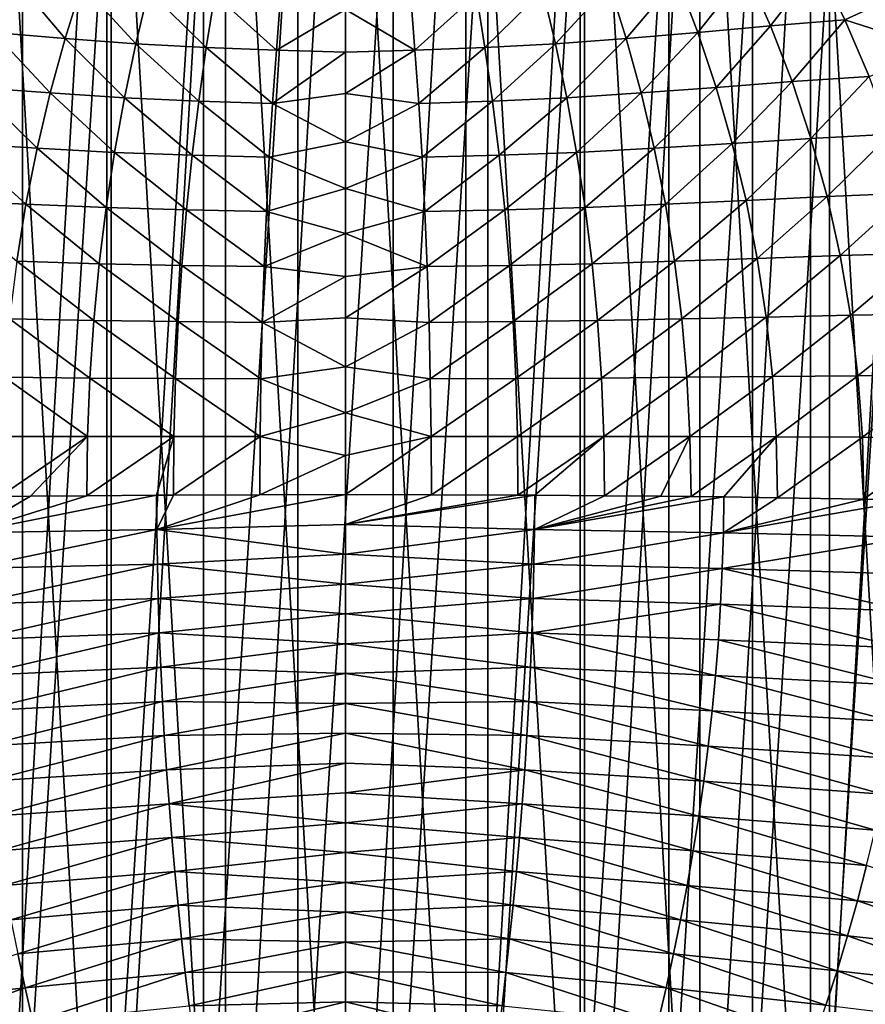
# Model space of a CAD drawing. Header units: metres. Extents: x -24 to 24, y -238 to 25.
# Tile 449 of 477: x -7 to 12, y -11 to 11. Entities that reach past the tile are written whole.
import ezdxf

# ---------------------------------------------------------------- set-up
doc = ezdxf.new("R2010")
doc.units = ezdxf.units.M
doc.layers.add('solid_10441023_001', color=7, linetype='CONTINUOUS')

msp = doc.modelspace()

# ---------------------------------------------------------------- linework, layer by layer
at = {"layer": 'solid_10441023_001'}
for points in [[(-2.747315, 23.540226, 43.900002), (0, -23.700001, 43.900002), (0, 23.700001, 43.900002)], [(-2.747315, -23.540226, -103.199997), (0, 23.700001, -103.199997), (0, -23.700001, -103.199997)], [(-2.747315, -23.540226, -103.199997), (-2.747315, 23.540226, -103.199997), (0, 23.700001, -103.199997)], [(2.747315, -23.540226, 43.900002), (2.747315, 23.540226, 43.900002), (0, 23.700001, 43.900002)], [(0, -23.700001, 43.900002), (2.747315, -23.540226, 43.900002), (0, 23.700001, 43.900002)], [(0, 23.700001, -103.199997), (2.747315, 23.540226, -103.199997), (0, -23.700001, -103.199997)], [(-2.747315, 23.540226, 43.900002), (-5.462286, 23.061947, 43.900002), (-2.747315, -23.540226, 43.900002)], [(-5.462286, -23.061947, -103.199997), (-5.462286, 23.061947, -103.199997), (-2.747315, 23.540226, -103.199997)], [(-2.747315, -23.540226, -103.199997), (-5.462286, -23.061947, -103.199997), (-2.747315, 23.540226, -103.199997)], [(-2.747315, 23.540226, 43.900002), (-2.747315, -23.540226, 43.900002), (0, -23.700001, 43.900002)], [(2.747315, 23.540226, -103.199997), (2.747315, -23.540226, -103.199997), (0, -23.700001, -103.199997)], [(5.462286, -23.061947, 43.900002), (5.462286, 23.061947, 43.900002), (2.747315, 23.540226, 43.900002)], [(2.747315, -23.540226, 43.900002), (5.462286, -23.061947, 43.900002), (2.747315, 23.540226, 43.900002)], [(2.747315, 23.540226, -103.199997), (5.462286, 23.061947, -103.199997), (2.747315, -23.540226, -103.199997)], [(-5.462286, 23.061947, 43.900002), (-8.102736, 22.271858, 43.900002), (-5.462286, -23.061947, 43.900002)], [(-8.102736, -22.271858, -103.199997), (-8.102736, 22.271858, -103.199997), (-5.462286, 23.061947, -103.199997)], [(-5.462286, -23.061947, -103.199997), (-8.102736, -22.271858, -103.199997), (-5.462286, 23.061947, -103.199997)], [(-5.462286, 23.061947, 43.900002), (-5.462286, -23.061947, 43.900002), (-2.747315, -23.540226, 43.900002)], [(5.462286, 23.061947, -103.199997), (5.462286, -23.061947, -103.199997), (2.747315, -23.540226, -103.199997)], [(8.102736, -22.271858, 43.900002), (8.102736, 22.271858, 43.900002), (5.462286, 23.061947, 43.900002)], [(5.462286, -23.061947, 43.900002), (8.102736, -22.271858, 43.900002), (5.462286, 23.061947, 43.900002)], [(5.462286, 23.061947, -103.199997), (8.102736, 22.271858, -103.199997), (5.462286, -23.061947, -103.199997)], [(-8.102736, 22.271858, 43.900002), (-8.102736, -22.271858, 43.900002), (-5.462286, -23.061947, 43.900002)], [(8.102736, 22.271858, -103.199997), (8.102736, -22.271858, -103.199997), (5.462286, -23.061947, -103.199997)], [(10.633893, -21.180424, 43.900002), (10.633893, 21.180424, 43.900002), (8.102736, 22.271858, 43.900002)], [(8.102736, -22.271858, 43.900002), (10.633893, -21.180424, 43.900002), (8.102736, 22.271858, 43.900002)], [(8.102736, 22.271858, -103.199997), (10.633893, 21.180424, -103.199997), (8.102736, -22.271858, -103.199997)], [(10.633893, 21.180424, -103.199997), (10.633893, -21.180424, -103.199997), (8.102736, -22.271858, -103.199997)], [(13.021141, -19.802523, 43.900002), (13.021141, 19.802523, 43.900002), (10.633893, 21.180424, 43.900002)], [(10.633893, -21.180424, 43.900002), (13.021141, -19.802523, 43.900002), (10.633893, 21.180424, 43.900002)], [(10.633893, 21.180424, -103.199997), (13.021141, 19.802523, -103.199997), (10.633893, -21.180424, -103.199997)], [(13.021141, 19.802523, -103.199997), (13.021141, -19.802523, -103.199997), (10.633893, -21.180424, -103.199997)], [(-1.090354, 17.330648, 56.700001), (-1.090354, -17.330648, 56.700001), (-3.253866, -17.057333, 56.700001)], [(-1.090354, 17.330648, 56.700001), (-3.253866, -17.057333, 56.700001), (-3.253866, 17.057333, 56.700001)], [(1.090354, 17.330648, 56.700001), (1.090354, -17.330648, 56.700001), (-1.090354, -17.330648, 56.700001)], [(1.090354, 17.330648, 56.700001), (-1.090354, -17.330648, 56.700001), (-1.090354, 17.330648, 56.700001)], [(3.253866, 17.057333, 56.700001), (1.090354, -17.330648, 56.700001), (1.090354, 17.330648, 56.700001)], [(-3.253866, 17.057333, 56.700001), (-3.253866, -17.057333, 56.700001), (-5.366063, -16.515011, 56.700001)], [(-3.253866, 17.057333, 56.700001), (-5.366063, -16.515011, 56.700001), (-5.366063, 16.515011, 56.700001)], [(3.253866, 17.057333, 56.700001), (3.253866, -17.057333, 56.700001), (1.090354, -17.330648, 56.700001)], [(5.366063, 16.515011, 56.700001), (3.253866, -17.057333, 56.700001), (3.253866, 17.057333, 56.700001)], [(-5.366063, 16.515011, 56.700001), (-5.366063, -16.515011, 56.700001), (-7.393632, -15.712238, 56.700001)], [(-5.366063, 16.515011, 56.700001), (-7.393632, -15.712238, 56.700001), (-7.393632, 15.712238, 56.700001)], [(5.366063, 16.515011, 56.700001), (5.366063, -16.515011, 56.700001), (3.253866, -17.057333, 56.700001)], [(7.393632, 15.712238, 56.700001), (5.366063, -16.515011, 56.700001), (5.366063, 16.515011, 56.700001)], [(-7.393632, 15.712238, 56.700001), (-7.393632, -15.712238, 56.700001), (-9.3046, -14.661673, 56.700001)], [(-7.393632, 15.712238, 56.700001), (-9.3046, -14.661673, 56.700001), (-9.3046, 14.661673, 56.700001)], [(7.393632, 15.712238, 56.700001), (7.393632, -15.712238, 56.700001), (5.366063, -16.515011, 56.700001)], [(9.3046, 14.661673, 56.700001), (7.393632, -15.712238, 56.700001), (7.393632, 15.712238, 56.700001)], [(9.3046, 14.661673, 56.700001), (9.3046, -14.661673, 56.700001), (7.393632, -15.712238, 56.700001)], [(11.068827, 13.379885, 56.700001), (9.3046, -14.661673, 56.700001), (9.3046, 14.661673, 56.700001)], [(11.068827, 13.379885, 56.700001), (11.068827, -13.379885, 56.700001), (9.3046, -14.661673, 56.700001)], [(12.658491, 11.887088, 56.700001), (11.068827, -13.379885, 56.700001), (11.068827, 13.379885, 56.700001)], [(7.582548, 12.243725, 72.129562), (8.054285, 11.004261, 72.523529), (9.162601, 12.406062, 71.994812)], [(8.054285, 11.004261, 72.523529), (9.716504, 11.154306, 72.385551), (9.162601, 12.406062, 71.994812)], [(9.162601, 12.406062, 71.994812), (9.716504, 11.154306, 72.385551), (10.793619, 12.555957, 71.846634)], [(9.716504, 11.154306, 72.385551), (11.419326, 11.292296, 72.232887), (10.793619, 12.555957, 71.846634)], [(10.793619, 12.555957, 71.846634), (11.419326, 11.292296, 72.232887), (12.883995, 11.968419, 71.900513)], [(-7.582709, 12.243321, 72.129692), (-8.054414, 11.003896, 72.523643), (-6.41747, 10.864909, 72.640732)], [(-7.582709, 12.243321, 72.129692), (-6.41747, 10.864909, 72.640732), (-6.034407, 12.093282, 72.244392)], [(6.034531, 12.092909, 72.244514), (6.41757, 10.864572, 72.640839), (7.582548, 12.243725, 72.129562)], [(6.41757, 10.864572, 72.640839), (8.054285, 11.004261, 72.523529), (7.582548, 12.243725, 72.129562)], [(-6.034407, 12.093282, 72.244392), (-6.41747, 10.864909, 72.640732), (-4.798788, 10.741042, 72.736343)], [(-6.034407, 12.093282, 72.244392), (-4.798788, 10.741042, 72.736343), (-4.509049, 11.959491, 72.338593)], [(-4.509049, 11.959491, 72.338593), (-4.798788, 10.741042, 72.736343), (-3.187963, 10.658287, 72.802505)], [(-4.509049, 11.959491, 72.338593), (-3.187963, 10.658287, 72.802505), (-2.993608, 11.870484, 72.403389)], [(2.993567, 11.870736, 72.403305), (3.18793, 10.658513, 72.802437), (4.509026, 11.959586, 72.338554)], [(3.18793, 10.658513, 72.802437), (4.798769, 10.741128, 72.736313), (4.509026, 11.959586, 72.338554)], [(4.509026, 11.959586, 72.338554), (4.798769, 10.741128, 72.736313), (6.034531, 12.092909, 72.244514)], [(4.798769, 10.741128, 72.736313), (6.41757, 10.864572, 72.640839), (6.034531, 12.092909, 72.244514)], [(11.419326, 11.292296, 72.232887), (13.560133, 10.60187, 72.305267), (12.883995, 11.968419, 71.900513)], [(-2.993608, 11.870484, 72.403389), (-3.187963, 10.658287, 72.802505), (-1.585019, 10.597874, 72.845558)], [(-2.993608, 11.870484, 72.403389), (-1.585019, 10.597874, 72.845558), (-1.488073, 11.805161, 72.446068)], [(-1.488073, 11.805161, 72.446068), (-1.585019, 10.597874, 72.845558), (0, 11.526219, 72.546158)], [(1.488063, 11.805286, 72.44603), (0, 11.526219, 72.546158), (1.585011, 10.597985, 72.84552)], [(1.488063, 11.805286, 72.44603), (1.585011, 10.597985, 72.84552), (2.993567, 11.870736, 72.403305)], [(1.585011, 10.597985, 72.84552), (3.18793, 10.658513, 72.802437), (2.993567, 11.870736, 72.403305)], [(12.658491, 11.887088, 56.700001), (12.658491, -11.887088, 56.700001), (11.068827, -13.379885, 56.700001)], [(-1.585019, 10.597874, 72.845558), (0, 10.554327, 72.867462), (0, 11.526219, 72.546158)], [(1.585011, 10.597985, 72.84552), (0, 11.526219, 72.546158), (0, 10.554327, 72.867462)], [(9.716504, 11.154306, 72.385551), (10.211469, 9.876407, 72.777344), (11.419326, 11.292296, 72.232887)], [(10.211469, 9.876407, 72.777344), (11.978133, 9.998088, 72.622177), (11.419326, 11.292296, 72.232887)], [(11.419326, 11.292296, 72.232887), (11.978133, 9.998088, 72.622177), (13.560133, 10.60187, 72.305267)], [(8.054285, 11.004261, 72.523529), (8.475997, 9.743012, 72.916679), (9.716504, 11.154306, 72.385551)], [(8.475997, 9.743012, 72.916679), (10.211469, 9.876407, 72.777344), (9.716504, 11.154306, 72.385551)], [(-8.054414, 11.003896, 72.523643), (-8.476096, 9.742688, 72.916779), (-6.760009, 9.618657, 73.03466)], [(-8.054414, 11.003896, 72.523643), (-6.760009, 9.618657, 73.03466), (-6.41747, 10.864909, 72.640732)], [(-6.41747, 10.864909, 72.640732), (-6.760009, 9.618657, 73.03466), (-5.057923, 9.507947, 73.130386)], [(-6.41747, 10.864909, 72.640732), (-5.057923, 9.507947, 73.130386), (-4.798788, 10.741042, 72.736343)], [(4.798769, 10.741128, 72.736313), (5.057909, 9.508023, 73.130363), (6.41757, 10.864572, 72.640839)], [(5.057909, 9.508023, 73.130363), (6.760087, 9.618359, 73.034752), (6.41757, 10.864572, 72.640839)], [(6.41757, 10.864572, 72.640839), (6.760087, 9.618359, 73.034752), (8.054285, 11.004261, 72.523529)], [(6.760087, 9.618359, 73.034752), (8.475997, 9.743012, 72.916679), (8.054285, 11.004261, 72.523529)], [(-4.798788, 10.741042, 72.736343), (-5.057923, 9.507947, 73.130386), (-3.361815, 9.433809, 73.19696)], [(-4.798788, 10.741042, 72.736343), (-3.361815, 9.433809, 73.19696), (-3.187963, 10.658287, 72.802505)], [(-3.187963, 10.658287, 72.802505), (-3.361815, 9.433809, 73.19696), (-1.671743, 9.379765, 73.239815)], [(-3.187963, 10.658287, 72.802505), (-1.671743, 9.379765, 73.239815), (-1.585019, 10.597874, 72.845558)], [(-1.585019, 10.597874, 72.845558), (-1.671743, 9.379765, 73.239815), (0, 10.554327, 72.867462)], [(1.585011, 10.597985, 72.84552), (0, 10.554327, 72.867462), (0, 9.606072, 73.175491)], [(1.585011, 10.597985, 72.84552), (0, 9.606072, 73.175491), (1.671736, 9.379863, 73.239784)], [(1.585011, 10.597985, 72.84552), (1.671736, 9.379863, 73.239784), (3.18793, 10.658513, 72.802437)], [(1.671736, 9.379863, 73.239784), (3.361789, 9.434009, 73.196899), (3.18793, 10.658513, 72.802437)], [(3.18793, 10.658513, 72.802437), (3.361789, 9.434009, 73.196899), (4.798769, 10.741128, 72.736313)], [(3.361789, 9.434009, 73.196899), (5.057909, 9.508023, 73.130363), (4.798769, 10.741128, 72.736313)], [(-1.671743, 9.379765, 73.239815), (0, 9.606072, 73.175491), (0, 10.554327, 72.867462)], [(10.211469, 9.876407, 72.777344), (10.644758, 8.573893, 73.169609), (11.978133, 9.998088, 72.622177)], [(10.644758, 8.573893, 73.169609), (12.467007, 8.675789, 73.013718), (11.978133, 9.998088, 72.622177)], [(-8.476096, 9.742688, 72.916779), (-8.845396, 8.460354, 73.308762), (-7.060091, 8.354425, 73.426003)], [(-8.476096, 9.742688, 72.916779), (-7.060091, 8.354425, 73.426003), (-6.760009, 9.618657, 73.03466)], [(6.760087, 9.618359, 73.034752), (7.060149, 8.354165, 73.426079), (8.475997, 9.743012, 72.916679)], [(7.060149, 8.354165, 73.426079), (8.845323, 8.460637, 73.308678), (8.475997, 9.743012, 72.916679)], [(8.475997, 9.743012, 72.916679), (8.845323, 8.460637, 73.308678), (10.211469, 9.876407, 72.777344)], [(8.845323, 8.460637, 73.308678), (10.644758, 8.573893, 73.169609), (10.211469, 9.876407, 72.777344)], [(-6.760009, 9.618657, 73.03466), (-7.060091, 8.354425, 73.426003), (-5.284983, 8.25949, 73.520706)], [(-6.760009, 9.618657, 73.03466), (-5.284983, 8.25949, 73.520706), (-5.057923, 9.507947, 73.130386)], [(-5.057923, 9.507947, 73.130386), (-5.284983, 8.25949, 73.520706), (-3.514173, 8.195884, 73.586853)], [(-5.057923, 9.507947, 73.130386), (-3.514173, 8.195884, 73.586853), (-3.361815, 9.433809, 73.19696)], [(-1.671743, 9.379765, 73.239815), (0, 8.501284, 73.527504), (0, 9.606072, 73.175491)], [(1.671736, 9.379863, 73.239784), (0, 9.606072, 73.175491), (0, 8.501284, 73.527504)], [(3.361789, 9.434009, 73.196899), (3.514153, 8.196056, 73.5868), (5.057909, 9.508023, 73.130363)], [(3.514153, 8.196056, 73.5868), (5.284973, 8.259557, 73.520683), (5.057909, 9.508023, 73.130363)], [(5.057909, 9.508023, 73.130363), (5.284973, 8.259557, 73.520683), (6.760087, 9.618359, 73.034752)], [(5.284973, 8.259557, 73.520683), (7.060149, 8.354165, 73.426079), (6.760087, 9.618359, 73.034752)], [(-3.361815, 9.433809, 73.19696), (-3.514173, 8.195884, 73.586853), (-1.747749, 8.149398, 73.629005)], [(-3.361815, 9.433809, 73.19696), (-1.747749, 8.149398, 73.629005), (-1.671743, 9.379765, 73.239815)], [(-1.671743, 9.379765, 73.239815), (-1.747749, 8.149398, 73.629005), (0, 8.501284, 73.527504)], [(1.671736, 9.379863, 73.239784), (0, 8.501284, 73.527504), (1.747744, 8.149483, 73.628975)], [(1.671736, 9.379863, 73.239784), (1.747744, 8.149483, 73.628975), (3.361789, 9.434009, 73.196899)], [(1.747744, 8.149483, 73.628975), (3.514153, 8.196056, 73.5868), (3.361789, 9.434009, 73.196899)], [(8.845323, 8.460637, 73.308678), (9.159901, 7.157792, 73.699165), (10.644758, 8.573893, 73.169609)], [(9.159901, 7.157792, 73.699165), (11.013637, 7.248293, 73.561806), (10.644758, 8.573893, 73.169609)], [(10.644758, 8.573893, 73.169609), (11.013637, 7.248293, 73.561806), (12.467007, 8.675789, 73.013718)], [(11.013637, 7.248293, 73.561806), (12.882915, 7.327858, 73.406723), (12.467007, 8.675789, 73.013718)], [(-8.845396, 8.460354, 73.308762), (-9.159951, 7.157553, 73.699234), (-7.315781, 7.07211, 73.814598)], [(-8.845396, 8.460354, 73.308762), (-7.315781, 7.07211, 73.814598), (-7.060091, 8.354425, 73.426003)], [(-7.060091, 8.354425, 73.426003), (-7.315781, 7.07211, 73.814598), (-5.478497, 6.994956, 73.907288)], [(-7.060091, 8.354425, 73.426003), (-5.478497, 6.994956, 73.907288), (-5.284983, 8.25949, 73.520706)], [(-1.747749, 8.149398, 73.629005), (0, 7.434551, 73.860382), (0, 8.501284, 73.527504)], [(1.747744, 8.149483, 73.628975), (0, 8.501284, 73.527504), (0, 7.434551, 73.860382)], [(5.284973, 8.259557, 73.520683), (5.47849, 6.995012, 73.907272), (7.060149, 8.354165, 73.426079)], [(5.47849, 6.995012, 73.907272), (7.315821, 7.07189, 73.814667), (7.060149, 8.354165, 73.426079)], [(7.060149, 8.354165, 73.426079), (7.315821, 7.07189, 73.814667), (8.845323, 8.460637, 73.308678)], [(7.315821, 7.07189, 73.814667), (9.159901, 7.157792, 73.699165), (8.845323, 8.460637, 73.308678)], [(-5.284983, 8.25949, 73.520706), (-5.478497, 6.994956, 73.907288), (-3.644044, 6.943344, 73.972282)], [(-5.284983, 8.25949, 73.520706), (-3.644044, 6.943344, 73.972282), (-3.514173, 8.195884, 73.586853)], [(-3.514173, 8.195884, 73.586853), (-3.644044, 6.943344, 73.972282), (-1.812542, 6.905335, 74.013306)], [(-3.514173, 8.195884, 73.586853), (-1.812542, 6.905335, 74.013306), (-1.747749, 8.149398, 73.629005)], [(-1.747749, 8.149398, 73.629005), (-1.812542, 6.905335, 74.013306), (0, 7.434551, 73.860382)], [(1.747744, 8.149483, 73.628975), (0, 7.434551, 73.860382), (1.812539, 6.905407, 74.013283)], [(1.747744, 8.149483, 73.628975), (1.812539, 6.905407, 74.013283), (3.514153, 8.196056, 73.5868)], [(1.812539, 6.905407, 74.013283), (3.644031, 6.94349, 73.972237), (3.514153, 8.196056, 73.5868)], [(3.514153, 8.196056, 73.5868), (3.644031, 6.94349, 73.972237), (5.284973, 8.259557, 73.520683)], [(3.644031, 6.94349, 73.972237), (5.47849, 6.995012, 73.907272), (5.284973, 8.259557, 73.520683)], [(-1.812542, 6.905335, 74.013306), (0, 6.406298, 74.174736), (0, 7.434551, 73.860382)], [(1.812539, 6.905407, 74.013283), (0, 7.434551, 73.860382), (0, 6.406298, 74.174736)], [(9.159901, 7.157792, 73.699165), (9.417818, 5.835158, 74.087791), (11.013637, 7.248293, 73.561806)], [(9.417818, 5.835158, 74.087791), (11.315979, 5.901175, 73.953346), (11.013637, 7.248293, 73.561806)], [(11.013637, 7.248293, 73.561806), (11.315979, 5.901175, 73.953346), (12.882915, 7.327858, 73.406723)], [(11.315979, 5.901175, 73.953346), (13.223675, 5.956813, 73.800392), (12.882915, 7.327858, 73.406723)], [(-9.159951, 7.157553, 73.699234), (-7.525469, 5.771624, 74.200294), (-7.315781, 7.07211, 73.814598)], [(-7.315781, 7.07211, 73.814598), (-7.525469, 5.771624, 74.200294), (-5.637224, 5.713635, 74.290131)], [(-7.315781, 7.07211, 73.814598), (-5.637224, 5.713635, 74.290131), (-5.478497, 6.994956, 73.907288)], [(-5.478497, 6.994956, 73.907288), (-5.637224, 5.713635, 74.290131), (-3.750585, 5.675026, 74.353355)], [(-5.478497, 6.994956, 73.907288), (-3.750585, 5.675026, 74.353355), (-3.644044, 6.943344, 73.972282)], [(3.644031, 6.94349, 73.972237), (3.750577, 5.675144, 74.353317), (5.47849, 6.995012, 73.907272)], [(3.750577, 5.675144, 74.353317), (5.63722, 5.713681, 74.290123), (5.47849, 6.995012, 73.907272)], [(5.47849, 6.995012, 73.907272), (5.63722, 5.713681, 74.290123), (7.315821, 7.07189, 73.814667)], [(5.63722, 5.713681, 74.290123), (7.525496, 5.771445, 74.20034), (7.315821, 7.07189, 73.814667)], [(7.315821, 7.07189, 73.814667), (7.525496, 5.771445, 74.20034), (9.159901, 7.157792, 73.699165)], [(7.525496, 5.771445, 74.20034), (9.417818, 5.835158, 74.087791), (9.159901, 7.157792, 73.699165)], [(-3.644044, 6.943344, 73.972282), (-3.750585, 5.675026, 74.353355), (-1.865699, 5.646141, 74.392876)], [(-3.644044, 6.943344, 73.972282), (-1.865699, 5.646141, 74.392876), (-1.812542, 6.905335, 74.013306)], [(-1.812542, 6.905335, 74.013306), (-1.865699, 5.646141, 74.392876), (0, 6.406298, 74.174736)], [(1.812539, 6.905407, 74.013283), (0, 6.406298, 74.174736), (1.865697, 5.646199, 74.39286)], [(1.812539, 6.905407, 74.013283), (1.865697, 5.646199, 74.39286), (3.644031, 6.94349, 73.972237)], [(1.865697, 5.646199, 74.39286), (3.750577, 5.675144, 74.353317), (3.644031, 6.94349, 73.972237)], [(-1.865699, 5.646141, 74.392876), (0, 5.419216, 74.470528), (0, 6.406298, 74.174736)], [(1.865697, 5.646199, 74.39286), (0, 6.406298, 74.174736), (0, 5.419216, 74.470528)], [(9.417818, 5.835158, 74.087791), (9.618778, 4.493494, 74.474182), (11.315979, 5.901175, 73.953346)], [(9.618778, 4.493494, 74.474182), (11.551514, 4.534213, 74.343636), (11.315979, 5.901175, 73.953346)], [(11.315979, 5.901175, 73.953346), (11.551514, 4.534213, 74.343636), (13.223675, 5.956813, 73.800392)], [(11.551514, 4.534213, 74.343636), (13.489084, 4.565307, 74.193878), (13.223675, 5.956813, 73.800392)], [(-7.525469, 5.771624, 74.200294), (-7.688874, 4.452928, 74.582893), (-5.760929, 4.414849, 74.669212)], [(-7.525469, 5.771624, 74.200294), (-5.760929, 4.414849, 74.669212), (-5.637224, 5.713635, 74.290131)], [(-5.637224, 5.713635, 74.290131), (-5.760929, 4.414849, 74.669212), (-3.833625, 4.38978, 74.730156)], [(-5.637224, 5.713635, 74.290131), (-3.833625, 4.38978, 74.730156), (-3.750585, 5.675026, 74.353355)], [(-3.750585, 5.675026, 74.353355), (-3.833625, 4.38978, 74.730156), (-1.907132, 4.370382, 74.767891)], [(-3.750585, 5.675026, 74.353355), (-1.907132, 4.370382, 74.767891), (-1.865699, 5.646141, 74.392876)], [(-1.865699, 5.646141, 74.392876), (-1.907132, 4.370382, 74.767891), (0, 5.419216, 74.470528)], [(1.865697, 5.646199, 74.39286), (0, 5.419216, 74.470528), (0, 4.473795, 74.748375)], [(1.865697, 5.646199, 74.39286), (0, 4.473795, 74.748375), (1.907131, 4.370426, 74.767876)], [(1.865697, 5.646199, 74.39286), (1.907131, 4.370426, 74.767876), (3.750577, 5.675144, 74.353317)], [(1.907131, 4.370426, 74.767876), (3.83362, 4.389869, 74.730133), (3.750577, 5.675144, 74.353317)], [(3.750577, 5.675144, 74.353317), (3.83362, 4.389869, 74.730133), (5.63722, 5.713681, 74.290123)], [(3.83362, 4.389869, 74.730133), (5.760928, 4.414884, 74.669205), (5.63722, 5.713681, 74.290123)], [(5.63722, 5.713681, 74.290123), (5.760928, 4.414884, 74.669205), (7.525496, 5.771445, 74.20034)], [(5.760928, 4.414884, 74.669205), (7.68889, 4.452792, 74.582932), (7.525496, 5.771445, 74.20034)], [(7.525496, 5.771445, 74.20034), (7.68889, 4.452792, 74.582932), (9.417818, 5.835158, 74.087791)], [(7.68889, 4.452792, 74.582932), (9.618778, 4.493494, 74.474182), (9.417818, 5.835158, 74.087791)], [(-1.907132, 4.370382, 74.767891), (0, 4.473795, 74.748375), (0, 5.419216, 74.470528)], [(9.618778, 4.493494, 74.474182), (9.762846, 3.133577, 74.857956), (11.551514, 4.534213, 74.343636)], [(9.762846, 3.133577, 74.857956), (11.720315, 3.149105, 74.732071), (11.551514, 4.534213, 74.343636)], [(11.551514, 4.534213, 74.343636), (11.720315, 3.149105, 74.732071), (13.489084, 4.565307, 74.193878)], [(11.720315, 3.149105, 74.732071), (13.679229, 3.156014, 74.586342), (13.489084, 4.565307, 74.193878)], [(-7.688874, 4.452928, 74.582893), (-7.806048, 3.115999, 74.962234), (-5.849653, 3.097926, 75.044502)], [(-7.688874, 4.452928, 74.582893), (-5.849653, 3.097926, 75.044502), (-5.760929, 4.414849, 74.669212)], [(-5.760929, 4.414849, 74.669212), (-5.849653, 3.097926, 75.044502), (-3.893191, 3.086457, 75.102798)], [(-5.760929, 4.414849, 74.669212), (-3.893191, 3.086457, 75.102798), (-3.833625, 4.38978, 74.730156)], [(-3.833625, 4.38978, 74.730156), (-3.893191, 3.086457, 75.102798), (-1.936856, 3.076625, 75.138512)], [(-3.833625, 4.38978, 74.730156), (-1.936856, 3.076625, 75.138512), (-1.907132, 4.370382, 74.767891)], [(-1.907132, 4.370382, 74.767891), (-1.936856, 3.076625, 75.138512), (0, 3.354002, 75.070648)], [(-1.907132, 4.370382, 74.767891), (0, 3.354002, 75.070648), (0, 4.473795, 74.748375)], [(1.907131, 4.370426, 74.767876), (0, 4.473795, 74.748375), (0, 3.354002, 75.070648)], [(1.907131, 4.370426, 74.767876), (0, 3.354002, 75.070648), (1.936855, 3.076655, 75.138504)], [(1.907131, 4.370426, 74.767876), (1.936855, 3.076655, 75.138504), (3.83362, 4.389869, 74.730133)], [(1.936855, 3.076655, 75.138504), (3.893189, 3.086518, 75.102776), (3.83362, 4.389869, 74.730133)], [(3.83362, 4.389869, 74.730133), (3.893189, 3.086518, 75.102776), (5.760928, 4.414884, 74.669205)], [(3.893189, 3.086518, 75.102776), (5.849653, 3.09795, 75.044495), (5.760928, 4.414884, 74.669205)], [(5.760928, 4.414884, 74.669205), (5.849653, 3.09795, 75.044495), (7.68889, 4.452792, 74.582932)], [(5.849653, 3.09795, 75.044495), (7.806056, 3.115908, 74.962257), (7.68889, 4.452792, 74.582932)], [(7.68889, 4.452792, 74.582932), (7.806056, 3.115908, 74.962257), (9.618778, 4.493494, 74.474182)], [(7.806056, 3.115908, 74.962257), (9.762846, 3.133577, 74.857956), (9.618778, 4.493494, 74.474182)], [(-1.936856, 3.076625, 75.138512), (0, 2.305116, 75.365906), (0, 3.354002, 75.070648)], [(1.936855, 3.076655, 75.138504), (0, 3.354002, 75.070648), (0, 2.305116, 75.365906)], [(11.720315, 3.149105, 74.732071), (11.82246, 1.747546, 75.118034), (13.679229, 3.156014, 74.586342)], [(11.82246, 1.747546, 75.118034), (13.794192, 1.731607, 74.976929), (13.679229, 3.156014, 74.586342)], [(-7.806048, 3.115999, 74.962234), (-7.877044, 1.760815, 75.33812), (-5.903436, 1.762195, 75.415993)], [(-7.806048, 3.115999, 74.962234), (-5.903436, 1.762195, 75.415993), (-5.849653, 3.097926, 75.044502)], [(-5.849653, 3.097926, 75.044502), (-5.903436, 1.762195, 75.415993), (-3.92931, 1.763913, 75.471359)], [(-5.849653, 3.097926, 75.044502), (-3.92931, 1.763913, 75.471359), (-3.893191, 3.086457, 75.102798)], [(-3.893191, 3.086457, 75.102798), (-3.92931, 1.763913, 75.471359), (-1.954883, 1.763438, 75.504913)], [(-3.893191, 3.086457, 75.102798), (-1.954883, 1.763438, 75.504913), (-1.936856, 3.076625, 75.138512)], [(-1.936856, 3.076625, 75.138512), (-1.954883, 1.763438, 75.504913), (0, 2.305116, 75.365906)], [(1.936855, 3.076655, 75.138504), (0, 2.305116, 75.365906), (1.954883, 1.763453, 75.504913)], [(1.936855, 3.076655, 75.138504), (1.954883, 1.763453, 75.504913), (3.893189, 3.086518, 75.102776)], [(1.954883, 1.763453, 75.504913), (3.92931, 1.763944, 75.471352), (3.893189, 3.086518, 75.102776)], [(3.893189, 3.086518, 75.102776), (3.92931, 1.763944, 75.471352), (5.849653, 3.09795, 75.044495)], [(3.92931, 1.763944, 75.471352), (5.903437, 1.762207, 75.415985), (5.849653, 3.09795, 75.044495)], [(5.849653, 3.09795, 75.044495), (5.903437, 1.762207, 75.415985), (7.806056, 3.115908, 74.962257)], [(5.903437, 1.762207, 75.415985), (7.877047, 1.760768, 75.338127), (7.806056, 3.115908, 74.962257)], [(7.806056, 3.115908, 74.962257), (7.877047, 1.760768, 75.338127), (9.762846, 3.133577, 74.857956)], [(7.877047, 1.760768, 75.338127), (9.850086, 1.756186, 75.238731), (9.762846, 3.133577, 74.857956)], [(9.762846, 3.133577, 74.857956), (9.850086, 1.756186, 75.238731), (11.720315, 3.149105, 74.732071)], [(9.850086, 1.756186, 75.238731), (11.82246, 1.747546, 75.118034), (11.720315, 3.149105, 74.732071)], [(-1.954883, 1.763438, 75.504913), (0, 1.330411, 75.634628), (0, 2.305116, 75.365906)], [(1.954883, 1.763453, 75.504913), (0, 2.305116, 75.365906), (0, 1.330411, 75.634628)], [(-7.901819, 0.387351, 75.710373), (-7.206851, 0.394885, 75.738487), (-5.903436, 1.762195, 75.415993)], [(-7.877044, 1.760815, 75.33812), (-7.901819, 0.387351, 75.710373), (-5.903436, 1.762195, 75.415993)], [(-7.206851, 0.394885, 75.738487), (-5.921864, 0.406989, 75.783661), (-5.903436, 1.762195, 75.415993)], [(-5.921864, 0.406989, 75.783661), (-4.325301, 0.418727, 75.827461), (-3.92931, 1.763913, 75.471359)], [(-5.903436, 1.762195, 75.415993), (-5.921864, 0.406989, 75.783661), (-3.92931, 1.763913, 75.471359)], [(-4.325301, 0.418727, 75.827461), (-3.941155, 0.421005, 75.835968), (-3.92931, 1.763913, 75.471359)], [(-3.92931, 1.763913, 75.471359), (-3.941155, 0.421005, 75.835968), (-1.954883, 1.763438, 75.504913)], [(-3.941155, 0.421005, 75.835968), (-1.960542, 0.429391, 75.867264), (-1.954883, 1.763438, 75.504913)], [(-1.954883, 1.763438, 75.504913), (-1.960542, 0.429391, 75.867264), (0, 1.330411, 75.634628)], [(1.954883, 1.763453, 75.504913), (0, 1.330411, 75.634628), (0, 0.432149, 75.877556)], [(1.954883, 1.763453, 75.504913), (0, 0.432149, 75.877556), (1.960542, 0.429391, 75.867264)], [(1.954883, 1.763453, 75.504913), (1.960542, 0.429391, 75.867264), (3.92931, 1.763944, 75.471352)], [(3.92931, 1.763944, 75.471352), (1.960542, 0.429391, 75.867264), (3.941156, 0.421005, 75.835968)], [(3.92931, 1.763944, 75.471352), (3.941156, 0.421005, 75.835968), (5.903437, 1.762207, 75.415985)], [(5.903437, 1.762207, 75.415985), (3.941156, 0.421005, 75.835968), (4.325301, 0.418727, 75.827461)], [(5.903437, 1.762207, 75.415985), (4.325301, 0.418727, 75.827461), (5.921865, 0.406989, 75.783661)], [(5.903437, 1.762207, 75.415985), (5.921865, 0.406989, 75.783661), (7.877047, 1.760768, 75.338127)], [(7.877047, 1.760768, 75.338127), (5.921865, 0.406989, 75.783661), (7.206851, 0.394885, 75.738487)], [(7.877047, 1.760768, 75.338127), (7.206851, 0.394885, 75.738487), (7.90182, 0.387351, 75.710373)], [(7.877047, 1.760768, 75.338127), (7.90182, 0.387351, 75.710373), (9.850086, 1.756186, 75.238731)], [(9.850086, 1.756186, 75.238731), (7.90182, 0.387351, 75.710373), (8.653936, 0.378415, 75.677025)], [(9.850086, 1.756186, 75.238731), (8.653936, 0.378415, 75.677025), (9.88041, 0.3621, 75.616127)], [(9.850086, 1.756186, 75.238731), (9.88041, 0.3621, 75.616127), (11.82246, 1.747546, 75.118034)], [(11.82246, 1.747546, 75.118034), (9.88041, 0.3621, 75.616127), (11.857913, 0.331235, 75.500938)], [(11.82246, 1.747546, 75.118034), (11.857913, 0.331235, 75.500938), (13.794192, 1.731607, 74.976929)], [(13.794192, 1.731607, 74.976929), (11.857913, 0.331235, 75.500938), (12.977033, 0.31127, 75.42643)], [(-1.960542, 0.429391, 75.867264), (0, 0.432149, 75.877556), (0, 1.330411, 75.634628)], [(-8.641024, -0.439139, 75.896095), (-4.325301, 0.418727, 75.827461), (-5.921864, 0.406989, 75.783661)], [(-4.319639, -0.368483, 76.038368), (-4.325301, 0.418727, 75.827461), (-8.641024, -0.439139, 75.896095)], [(-8.641024, -0.439139, 75.896095), (-5.921864, 0.406989, 75.783661), (-7.206851, 0.394885, 75.738487)], [(-8.641024, -0.439139, 75.896095), (-7.206851, 0.394885, 75.738487), (-7.901819, 0.387351, 75.710373)], [(-4.319639, -0.368483, 76.038368), (-3.941155, 0.421005, 75.835968), (-4.325301, 0.418727, 75.827461)], [(-4.319639, -0.368483, 76.038368), (0, 0.432149, 75.877556), (-1.960542, 0.429391, 75.867264)], [(0, -0.25005, 76.060356), (0, 0.432149, 75.877556), (-4.319639, -0.368483, 76.038368)], [(-4.319639, -0.368483, 76.038368), (-1.960542, 0.429391, 75.867264), (-3.941155, 0.421005, 75.835968)], [(1.960542, 0.429391, 75.867264), (0, 0.432149, 75.877556), (0, -0.25005, 76.060356)], [(3.941156, 0.421005, 75.835968), (1.960542, 0.429391, 75.867264), (0, -0.25005, 76.060356)], [(4.325301, 0.418727, 75.827461), (3.941156, 0.421005, 75.835968), (0, -0.25005, 76.060356)], [(4.319639, -0.368483, 76.038368), (4.325301, 0.418727, 75.827461), (0, -0.25005, 76.060356)], [(5.921865, 0.406989, 75.783661), (4.325301, 0.418727, 75.827461), (4.319639, -0.368483, 76.038368)], [(7.206851, 0.394885, 75.738487), (5.921865, 0.406989, 75.783661), (4.319639, -0.368483, 76.038368)], [(7.90182, 0.387351, 75.710373), (7.206851, 0.394885, 75.738487), (4.319639, -0.368483, 76.038368)], [(8.653936, 0.378415, 75.677025), (7.90182, 0.387351, 75.710373), (4.319639, -0.368483, 76.038368)], [(8.641024, -0.439139, 75.896095), (8.653936, 0.378415, 75.677025), (4.319639, -0.368483, 76.038368)], [(9.88041, 0.3621, 75.616127), (8.653936, 0.378415, 75.677025), (8.641024, -0.439139, 75.896095)], [(11.857913, 0.331235, 75.500938), (9.88041, 0.3621, 75.616127), (8.641024, -0.439139, 75.896095)], [(12.977033, 0.31127, 75.42643), (11.857913, 0.331235, 75.500938), (8.641024, -0.439139, 75.896095)], [(12.957264, -0.537719, 75.654099), (12.977033, 0.31127, 75.42643), (8.641024, -0.439139, 75.896095)], [(-4.319639, -0.368483, 76.038368), (-8.641024, -0.439139, 75.896095), (-8.615376, -1.256645, 76.114624)], [(-4.306899, -1.155657, 76.249123), (-4.319639, -0.368483, 76.038368), (-8.615376, -1.256645, 76.114624)], [(0, -0.932249, 76.243149), (0, -0.25005, 76.060356), (-4.319639, -0.368483, 76.038368)], [(0, -0.932249, 76.243149), (-4.319639, -0.368483, 76.038368), (-4.306899, -1.155657, 76.249123)], [(4.319639, -0.368483, 76.038368), (0, -0.25005, 76.060356), (0, -0.932249, 76.243149)], [(4.306899, -1.155657, 76.249123), (4.319639, -0.368483, 76.038368), (0, -0.932249, 76.243149)], [(8.641024, -0.439139, 75.896095), (4.319639, -0.368483, 76.038368), (4.306899, -1.155657, 76.249123)], [(8.615376, -1.256645, 76.114624), (8.641024, -0.439139, 75.896095), (4.306899, -1.155657, 76.249123)], [(12.957264, -0.537719, 75.654099), (8.641024, -0.439139, 75.896095), (8.615376, -1.256645, 76.114624)], [(12.918511, -1.386619, 75.880714), (12.957264, -0.537719, 75.654099), (8.615376, -1.256645, 76.114624)], [(0, -1.614449, 76.425941), (0, -0.932249, 76.243149), (-4.306899, -1.155657, 76.249123)], [(4.306899, -1.155657, 76.249123), (0, -0.932249, 76.243149), (0, -1.614449, 76.425941)], [(-4.306899, -1.155657, 76.249123), (-8.615376, -1.256645, 76.114624), (-8.577078, -2.073417, 76.332497)], [(-4.287866, -1.942459, 76.459641), (-4.306899, -1.155657, 76.249123), (-8.577078, -2.073417, 76.332497)], [(0, -1.614449, 76.425941), (-4.306899, -1.155657, 76.249123), (-4.287866, -1.942459, 76.459641)], [(4.287866, -1.942459, 76.459641), (4.306899, -1.155657, 76.249123), (0, -1.614449, 76.425941)], [(8.615376, -1.256645, 76.114624), (4.306899, -1.155657, 76.249123), (4.287866, -1.942459, 76.459641)], [(8.577078, -2.073417, 76.332497), (8.615376, -1.256645, 76.114624), (4.287866, -1.942459, 76.459641)], [(12.860733, -2.234397, 76.106178), (8.615376, -1.256645, 76.114624), (8.577078, -2.073417, 76.332497)], [(12.860733, -2.234397, 76.106178), (12.918511, -1.386619, 75.880714), (8.615376, -1.256645, 76.114624)], [(0, -2.296648, 76.608742), (0, -1.614449, 76.425941), (-4.287866, -1.942459, 76.459641)], [(4.287866, -1.942459, 76.459641), (0, -1.614449, 76.425941), (0, -2.296648, 76.608742)], [(-4.287866, -1.942459, 76.459641), (-8.577078, -2.073417, 76.332497), (-8.52607, -2.888767, 76.549637)], [(-4.262504, -2.728548, 76.669868), (-4.287866, -1.942459, 76.459641), (-8.52607, -2.888767, 76.549637)], [(0, -2.296648, 76.608742), (-4.287866, -1.942459, 76.459641), (-4.262504, -2.728548, 76.669868)], [(4.262504, -2.728548, 76.669868), (4.287866, -1.942459, 76.459641), (0, -2.296648, 76.608742)], [(8.577078, -2.073417, 76.332497), (4.287866, -1.942459, 76.459641), (4.262504, -2.728548, 76.669868)], [(8.52607, -2.888767, 76.549637), (8.577078, -2.073417, 76.332497), (4.262504, -2.728548, 76.669868)], [(12.783844, -3.080017, 76.330414), (8.577078, -2.073417, 76.332497), (8.52607, -2.888767, 76.549637)], [(12.783844, -3.080017, 76.330414), (12.860733, -2.234397, 76.106178), (8.577078, -2.073417, 76.332497)], [(0, -2.978848, 76.791534), (0, -2.296648, 76.608742), (-4.262504, -2.728548, 76.669868)], [(4.262504, -2.728548, 76.669868), (0, -2.296648, 76.608742), (0, -2.978848, 76.791534)], [(-4.262504, -2.728548, 76.669868), (-8.52607, -2.888767, 76.549637), (-8.462273, -3.701986, 76.765945)], [(-4.230772, -3.513572, 76.87973), (-4.262504, -2.728548, 76.669868), (-8.462273, -3.701986, 76.765945)], [(0, -2.978848, 76.791534), (-4.262504, -2.728548, 76.669868), (-4.230772, -3.513572, 76.87973)], [(4.230772, -3.513572, 76.87973), (4.262504, -2.728548, 76.669868), (0, -2.978848, 76.791534)], [(8.462273, -3.701986, 76.765945), (4.262504, -2.728548, 76.669868), (4.230772, -3.513572, 76.87973)], [(8.462273, -3.701986, 76.765945), (8.52607, -2.888767, 76.549637), (4.262504, -2.728548, 76.669868)], [(12.687734, -3.922412, 76.553329), (8.52607, -2.888767, 76.549637), (8.462273, -3.701986, 76.765945)], [(12.687734, -3.922412, 76.553329), (12.783844, -3.080017, 76.330414), (8.52607, -2.888767, 76.549637)], [(0, -3.661047, 76.974327), (0, -2.978848, 76.791534), (-4.230772, -3.513572, 76.87973)], [(4.230772, -3.513572, 76.87973), (0, -2.978848, 76.791534), (0, -3.661047, 76.974327)], [(-4.230772, -3.513572, 76.87973), (-8.462273, -3.701986, 76.765945), (-8.385596, -4.512347, 76.981331)], [(-4.192619, -4.297171, 77.089165), (-4.230772, -3.513572, 76.87973), (-8.385596, -4.512347, 76.981331)], [(0, -3.661047, 76.974327), (-4.230772, -3.513572, 76.87973), (-4.192619, -4.297171, 77.089165)], [(4.192619, -4.297171, 77.089165), (4.230772, -3.513572, 76.87973), (0, -3.661047, 76.974327)], [(8.385596, -4.512347, 76.981331), (4.230772, -3.513572, 76.87973), (4.192619, -4.297171, 77.089165)], [(8.385596, -4.512347, 76.981331), (8.462273, -3.701986, 76.765945), (4.230772, -3.513572, 76.87973)], [(0, -4.343246, 77.15712), (0, -3.661047, 76.974327), (-4.192619, -4.297171, 77.089165)], [(4.192619, -4.297171, 77.089165), (0, -3.661047, 76.974327), (0, -4.343246, 77.15712)], [(12.572273, -4.760489, 76.774841), (8.462273, -3.701986, 76.765945), (8.385596, -4.512347, 76.981331)], [(12.572273, -4.760489, 76.774841), (12.687734, -3.922412, 76.553329), (8.462273, -3.701986, 76.765945)], [(-4.192619, -4.297171, 77.089165), (-8.385596, -4.512347, 76.981331), (-8.295949, -5.319128, 77.195709)], [(-4.147996, -5.078988, 77.298096), (-4.192619, -4.297171, 77.089165), (-8.295949, -5.319128, 77.195709)], [(0, -4.343246, 77.15712), (-4.192619, -4.297171, 77.089165), (-4.147996, -5.078988, 77.298096)], [(0, -5.025446, 77.33992), (0, -4.343246, 77.15712), (-4.147996, -5.078988, 77.298096)], [(4.147996, -5.078988, 77.298096), (4.192619, -4.297171, 77.089165), (0, -4.343246, 77.15712)], [(4.147996, -5.078988, 77.298096), (0, -4.343246, 77.15712), (0, -5.025446, 77.33992)], [(8.295949, -5.319128, 77.195709), (4.192619, -4.297171, 77.089165), (4.147996, -5.078988, 77.298096)], [(8.295949, -5.319128, 77.195709), (8.385596, -4.512347, 76.981331), (4.192619, -4.297171, 77.089165)], [(12.437333, -5.593159, 76.99485), (8.385596, -4.512347, 76.981331), (8.295949, -5.319128, 77.195709)], [(12.437333, -5.593159, 76.99485), (12.572273, -4.760489, 76.774841), (8.385596, -4.512347, 76.981331)], [(-4.147996, -5.078988, 77.298096), (-8.295949, -5.319128, 77.195709), (-8.1934, -6.121806, 77.409004)], [(-4.096935, -5.858761, 77.506477), (-4.147996, -5.078988, 77.298096), (-8.1934, -6.121806, 77.409004)], [(0, -5.025446, 77.33992), (-4.147996, -5.078988, 77.298096), (-4.096935, -5.858761, 77.506477)], [(0, -5.707645, 77.522713), (0, -5.025446, 77.33992), (-4.096935, -5.858761, 77.506477)], [(4.096935, -5.858761, 77.506477), (0, -5.025446, 77.33992), (0, -5.707645, 77.522713)], [(4.096935, -5.858761, 77.506477), (4.147996, -5.078988, 77.298096), (0, -5.025446, 77.33992)], [(8.1934, -6.121806, 77.409004), (4.147996, -5.078988, 77.298096), (4.096935, -5.858761, 77.506477)], [(8.1934, -6.121806, 77.409004), (8.295949, -5.319128, 77.195709), (4.147996, -5.078988, 77.298096)], [(12.283022, -6.419641, 77.213287), (8.295949, -5.319128, 77.195709), (8.1934, -6.121806, 77.409004)], [(12.283022, -6.419641, 77.213287), (12.437333, -5.593159, 76.99485), (8.295949, -5.319128, 77.195709)], [(0, -5.707645, 77.522713), (-4.096935, -5.858761, 77.506477), (-4.039617, -6.636424, 77.714294)], [(0, -6.389845, 77.705505), (0, -5.707645, 77.522713), (-4.039617, -6.636424, 77.714294)], [(4.096935, -5.858761, 77.506477), (0, -5.707645, 77.522713), (0, -6.389845, 77.705505)], [(-4.096935, -5.858761, 77.506477), (-8.1934, -6.121806, 77.409004), (-8.078322, -6.920251, 77.621178)], [(-4.039617, -6.636424, 77.714294), (-4.096935, -5.858761, 77.506477), (-8.078322, -6.920251, 77.621178)], [(4.039617, -6.636424, 77.714294), (4.096935, -5.858761, 77.506477), (0, -6.389845, 77.705505)], [(8.078322, -6.920251, 77.621178), (4.096935, -5.858761, 77.506477), (4.039617, -6.636424, 77.714294)], [(8.078322, -6.920251, 77.621178), (8.1934, -6.121806, 77.409004), (4.096935, -5.858761, 77.506477)], [(12.109909, -7.239754, 77.430084), (8.1934, -6.121806, 77.409004), (8.078322, -6.920251, 77.621178)], [(12.109909, -7.239754, 77.430084), (12.283022, -6.419641, 77.213287), (8.1934, -6.121806, 77.409004)], [(0, -7.072044, 77.888298), (0, -6.389845, 77.705505), (-4.039617, -6.636424, 77.714294)], [(4.039617, -6.636424, 77.714294), (0, -6.389845, 77.705505), (0, -7.072044, 77.888298)], [(-4.039617, -6.636424, 77.714294), (-8.078322, -6.920251, 77.621178), (-7.951125, -7.714378, 77.832207)], [(-3.976242, -7.41193, 77.921539), (-4.039617, -6.636424, 77.714294), (-7.951125, -7.714378, 77.832207)], [(0, -7.072044, 77.888298), (-4.039617, -6.636424, 77.714294), (-3.976242, -7.41193, 77.921539)], [(3.976242, -7.41193, 77.921539), (4.039617, -6.636424, 77.714294), (0, -7.072044, 77.888298)], [(7.951125, -7.714378, 77.832207), (4.039617, -6.636424, 77.714294), (3.976242, -7.41193, 77.921539)], [(7.951125, -7.714378, 77.832207), (8.078322, -6.920251, 77.621178), (4.039617, -6.636424, 77.714294)], [(11.918613, -8.053387, 77.64518), (8.078322, -6.920251, 77.621178), (7.951125, -7.714378, 77.832207)], [(11.918613, -8.053387, 77.64518), (12.109909, -7.239754, 77.430084), (8.078322, -6.920251, 77.621178)], [(0, -7.754244, 78.071098), (0, -7.072044, 77.888298), (-3.976242, -7.41193, 77.921539)], [(3.976242, -7.41193, 77.921539), (0, -7.072044, 77.888298), (0, -7.754244, 78.071098)], [(-3.976242, -7.41193, 77.921539), (-7.951125, -7.714378, 77.832207), (-7.812249, -8.504146, 78.042068)], [(-3.907028, -8.185253, 78.128204), (-3.976242, -7.41193, 77.921539), (-7.812249, -8.504146, 78.042068)], [(0, -7.754244, 78.071098), (-3.976242, -7.41193, 77.921539), (-3.907028, -8.185253, 78.128204)], [(3.907028, -8.185253, 78.128204), (3.976242, -7.41193, 77.921539), (0, -7.754244, 78.071098)], [(7.812249, -8.504146, 78.042068), (3.976242, -7.41193, 77.921539), (3.907028, -8.185253, 78.128204)], [(7.812249, -8.504146, 78.042068), (7.951125, -7.714378, 77.832207), (3.976242, -7.41193, 77.921539)], [(0, -8.436443, 78.253891), (0, -7.754244, 78.071098), (-3.907028, -8.185253, 78.128204)], [(3.907028, -8.185253, 78.128204), (0, -7.754244, 78.071098), (0, -8.436443, 78.253891)], [(11.709803, -8.860494, 77.858498), (7.951125, -7.714378, 77.832207), (7.812249, -8.504146, 78.042068)], [(11.709803, -8.860494, 77.858498), (11.918613, -8.053387, 77.64518), (7.951125, -7.714378, 77.832207)], [(11.709803, -8.860494, 77.858498), (15.59906, -9.253471, 77.587112), (11.918613, -8.053387, 77.64518)], [(-3.907028, -8.185253, 78.128204), (-7.812249, -8.504146, 78.042068), (-7.662316, -9.289764, 78.250763)], [(-3.832282, -8.956493, 78.334297), (-3.907028, -8.185253, 78.128204), (-7.662316, -9.289764, 78.250763)], [(0, -8.436443, 78.253891), (-3.907028, -8.185253, 78.128204), (-3.832282, -8.956493, 78.334297)], [(3.832282, -8.956493, 78.334297), (3.907028, -8.185253, 78.128204), (0, -8.436443, 78.253891)], [(7.662316, -9.289764, 78.250763), (3.907028, -8.185253, 78.128204), (3.832282, -8.956493, 78.334297)], [(7.662316, -9.289764, 78.250763), (7.812249, -8.504146, 78.042068), (3.907028, -8.185253, 78.128204)], [(0, -9.118643, 78.436684), (0, -8.436443, 78.253891), (-3.832282, -8.956493, 78.334297)], [(3.832282, -8.956493, 78.334297), (0, -8.436443, 78.253891), (0, -9.118643, 78.436684)], [(11.484418, -9.661419, 78.069977), (7.812249, -8.504146, 78.042068), (7.662316, -9.289764, 78.250763)], [(11.484418, -9.661419, 78.069977), (11.709803, -8.860494, 77.858498), (7.812249, -8.504146, 78.042068)], [(-3.832282, -8.956493, 78.334297), (-7.662316, -9.289764, 78.250763), (-7.502015, -10.071538, 78.45829)], [(-3.752343, -9.725793, 78.539848), (-3.832282, -8.956493, 78.334297), (-7.502015, -10.071538, 78.45829)], [(0, -9.118643, 78.436684), (-3.832282, -8.956493, 78.334297), (-3.752343, -9.725793, 78.539848)], [(3.752343, -9.725793, 78.539848), (3.832282, -8.956493, 78.334297), (0, -9.118643, 78.436684)], [(7.502015, -10.071538, 78.45829), (3.832282, -8.956493, 78.334297), (3.752343, -9.725793, 78.539848)], [(7.502015, -10.071538, 78.45829), (7.662316, -9.289764, 78.250763), (3.832282, -8.956493, 78.334297)], [(11.484418, -9.661419, 78.069977), (15.298207, -10.070536, 77.802658), (11.709803, -8.860494, 77.858498)], [(11.709803, -8.860494, 77.858498), (15.298207, -10.070536, 77.802658), (15.59906, -9.253471, 77.587112)], [(0, -9.800842, 78.619484), (0, -9.118643, 78.436684), (-3.752343, -9.725793, 78.539848)], [(3.752343, -9.725793, 78.539848), (0, -9.118643, 78.436684), (0, -9.800842, 78.619484)], [(11.243497, -10.456647, 78.279549), (7.662316, -9.289764, 78.250763), (7.502015, -10.071538, 78.45829)], [(11.243497, -10.456647, 78.279549), (11.484418, -9.661419, 78.069977), (7.662316, -9.289764, 78.250763)], [(11.243497, -10.456647, 78.279549), (14.976635, -10.880112, 78.01535), (11.484418, -9.661419, 78.069977)], [(11.484418, -9.661419, 78.069977), (14.976635, -10.880112, 78.01535), (15.298207, -10.070536, 77.802658)], [(-3.752343, -9.725793, 78.539848), (-7.502015, -10.071538, 78.45829), (-7.332005, -10.84973, 78.66465)], [(-3.667538, -10.493278, 78.744873), (-3.752343, -9.725793, 78.539848), (-7.332005, -10.84973, 78.66465)], [(0, -9.800842, 78.619484), (-3.752343, -9.725793, 78.539848), (-3.667538, -10.493278, 78.744873)], [(0, -10.483042, 78.802277), (0, -9.800842, 78.619484), (-3.667538, -10.493278, 78.744873)], [(3.667538, -10.493278, 78.744873), (3.752343, -9.725793, 78.539848), (0, -9.800842, 78.619484)], [(3.667538, -10.493278, 78.744873), (0, -9.800842, 78.619484), (0, -10.483042, 78.802277)], [(7.332005, -10.84973, 78.66465), (3.752343, -9.725793, 78.539848), (3.667538, -10.493278, 78.744873)], [(7.332005, -10.84973, 78.66465), (7.502015, -10.071538, 78.45829), (3.752343, -9.725793, 78.539848)], [(-7.332005, -10.84973, 78.66465), (-7.502015, -10.071538, 78.45829), (-10.988037, -11.246601, 78.487144)], [(10.988037, -11.246601, 78.487144), (7.502015, -10.071538, 78.45829), (7.332005, -10.84973, 78.66465)], [(10.988037, -11.246601, 78.487144), (11.243497, -10.456647, 78.279549), (7.502015, -10.071538, 78.45829)], [(-3.667538, -10.493278, 78.744873), (-7.332005, -10.84973, 78.66465), (-7.152293, -11.623672, 78.869774)], [(-3.577866, -11.258615, 78.949303), (-3.667538, -10.493278, 78.744873), (-7.152293, -11.623672, 78.869774)], [(0, -10.483042, 78.802277), (-3.667538, -10.493278, 78.744873), (-3.577866, -11.258615, 78.949303)], [(0, -11.165241, 78.985069), (0, -10.483042, 78.802277), (-3.577866, -11.258615, 78.949303)], [(3.577866, -11.258615, 78.949303), (0, -10.483042, 78.802277), (0, -11.165241, 78.985069)], [(3.577866, -11.258615, 78.949303), (3.667538, -10.493278, 78.744873), (0, -10.483042, 78.802277)], [(7.152293, -11.623672, 78.869774), (3.667538, -10.493278, 78.744873), (3.577866, -11.258615, 78.949303)], [(7.152293, -11.623672, 78.869774), (7.332005, -10.84973, 78.66465), (3.667538, -10.493278, 78.744873)], [(10.988037, -11.246601, 78.487144), (14.635668, -11.682805, 78.224968), (11.243497, -10.456647, 78.279549)], [(11.243497, -10.456647, 78.279549), (14.635668, -11.682805, 78.224968), (14.976635, -10.880112, 78.01535)], [(-7.332005, -10.84973, 78.66465), (-10.988037, -11.246601, 78.487144), (-10.718054, -12.030272, 78.692711)], [(-7.152293, -11.623672, 78.869774), (-7.332005, -10.84973, 78.66465), (-10.718054, -12.030272, 78.692711)], [(10.718054, -12.030272, 78.692711), (7.332005, -10.84973, 78.66465), (7.152293, -11.623672, 78.869774)], [(10.718054, -12.030272, 78.692711), (10.988037, -11.246601, 78.487144), (7.332005, -10.84973, 78.66465)], [(0, -11.165241, 78.985069), (-3.577866, -11.258615, 78.949303), (-3.483001, -12.021018, 79.153023)], [(0, -11.847441, 79.167862), (0, -11.165241, 78.985069), (-3.483001, -12.021018, 79.153023)], [(3.483001, -12.021018, 79.153023), (0, -11.165241, 78.985069), (0, -11.847441, 79.167862)], [(3.483001, -12.021018, 79.153023), (3.577866, -11.258615, 78.949303), (0, -11.165241, 78.985069)]]:
    msp.add_3dface(points, dxfattribs=at)

doc.saveas('drawing.dxf')
